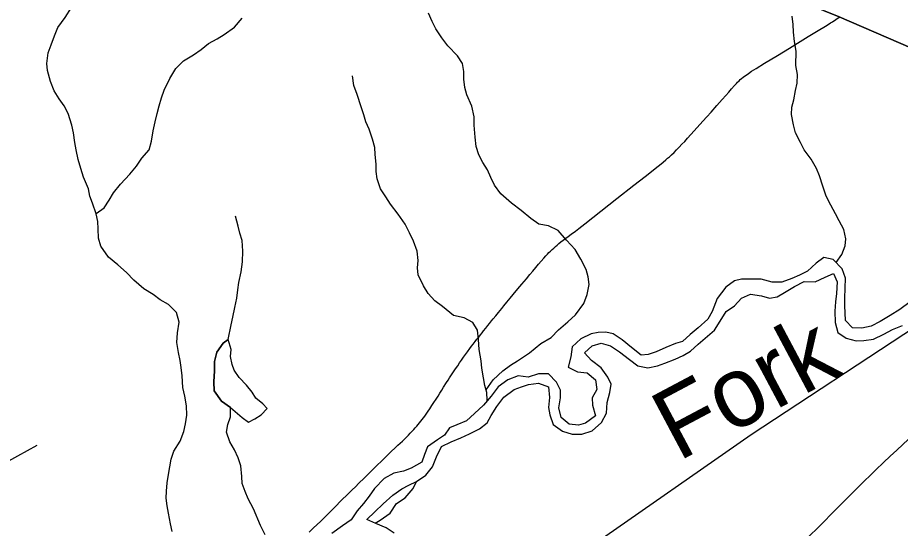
# Model space of a CAD drawing. Extents: x 0 to 34, y 0 to 22.
# Drawn here: x 18.953 to 20.142, y 20.038 to 20.726 of the extents above; entities that cross this region are included whole.
import ezdxf

# ---------------------------------------------------------------- set-up
doc = ezdxf.new("R2010")
doc.units = 0
for name, color, linetype in [('GM_X_Corporation', 7, 'Continuous'), ('GM_X_County_Road', 7, 'Continuous'), ('GM_X_Major_River', 7, 'Continuous'), ('GM_X_Major_River_Text', 7, 'Continuous'), ('GM_X_Minor_Lake', 7, 'Continuous'), ('GM_X_Minor_River', 7, 'Continuous'), ('GM_X_Rail_Line', 7, 'Continuous'), ('GM_X_Township_Road', 7, 'Continuous')]:
    doc.layers.add(name, color=color, linetype=linetype)

msp = doc.modelspace()

# ---------------------------------------------------------------- linework, layer by layer
at = {"layer": 'GM_X_Corporation'}
msp.add_lwpolyline([(22.4736, 19.0897), (21.6862, 19.7442), (21.462, 19.9289), (21.2024, 20.1483), (21.1503, 20.1924), (20.9887, 20.3291), (20.5209, 20.5272), (20.0591, 20.7271), (19.4417, 20.9771), (19.1325, 21.1059), (18.23, 21.1059), (18.203, 20.7746), (18.1731, 20.4696), (18.0879, 19.5959), (18.0387, 19.0962), (17.9672, 18.2605), (17.8718, 17.2256), (17.7834, 16.317)], dxfattribs=at)
msp.add_lwpolyline([(23.8219, 21.1059), (19.1325, 21.1059), (19.4417, 20.9771), (20.0591, 20.7271), (20.5209, 20.5272), (20.9887, 20.3291), (21.1503, 20.1924), (21.2024, 20.1483), (21.462, 19.9289), (21.6862, 19.7442), (22.4736, 19.0897), (22.5453, 19.0171), (22.8523, 19.0143), (22.8728, 18.8666), (23.8372, 18.7818), (23.8567, 18.7798), (23.8401, 19.9225), (23.83, 20.7057)], close=True, dxfattribs=at)
at = {"layer": 'GM_X_County_Road'}
for points in [[(19.3455, 20.0328), (19.3511, 20.0381), (19.3562, 20.0429), (19.3606, 20.047), (19.3652, 20.0517), (19.3693, 20.0558), (19.3742, 20.0608), (19.3817, 20.0683), (19.3874, 20.074), (19.399, 20.0853), (19.4034, 20.0897), (19.4078, 20.094), (19.4125, 20.0986), (19.4197, 20.1056), (19.4279, 20.1135), (19.4525, 20.1378), (19.465, 20.1498), (19.4711, 20.1556), (19.4739, 20.1583), (19.4769, 20.1612), (19.4794, 20.1637), (19.4817, 20.1661), (19.4842, 20.1687), (19.4864, 20.1711), (19.4884, 20.1733), (19.4903, 20.1754), (19.4923, 20.1778), (19.4941, 20.1799), (19.496, 20.1822), (19.4977, 20.1844), (19.4995, 20.1867), (19.5012, 20.1891), (19.5032, 20.1919), (19.5058, 20.1956), (19.5081, 20.199), (19.5109, 20.2034), (19.5135, 20.2074), (19.5165, 20.2119), (19.5191, 20.216), (19.5217, 20.2202), (19.524, 20.2239), (19.5266, 20.2282), (19.5305, 20.2344), (19.5325, 20.2376), (19.5346, 20.2408), (19.5371, 20.2448), (19.5398, 20.2488), (19.5427, 20.253), (19.5455, 20.257), (19.5481, 20.2609), (19.5507, 20.2647), (19.5535, 20.2686), (19.5561, 20.2723), (19.5588, 20.2759), (19.562, 20.2802), (19.5642, 20.2832), (19.5663, 20.286), (19.569, 20.2895), (19.5713, 20.2926), (19.5738, 20.2957), (19.5762, 20.2988), (19.5783, 20.3014), (19.5805, 20.3042), (19.5833, 20.3078), (19.586, 20.3112), (19.5883, 20.3141), (19.591, 20.3175), (19.5935, 20.3204), (19.5967, 20.3243), (19.6004, 20.3288), (19.6048, 20.3341), (19.6078, 20.3378), (19.6118, 20.3427), (19.6162, 20.3481), (19.6204, 20.3532), (19.6265, 20.3605), (19.6318, 20.3669), (19.638, 20.3743), (19.6428, 20.3799), (19.6466, 20.3845), (19.6508, 20.3893), (19.6545, 20.3938), (19.6581, 20.398), (19.6615, 20.402), (19.6641, 20.4049), (19.6663, 20.4072), (19.6683, 20.4094), (19.6704, 20.4114), (19.6728, 20.4137), (19.6748, 20.4156), (19.6771, 20.4177), (19.6794, 20.4196), (19.6819, 20.4218), (19.6845, 20.4238), (19.6877, 20.4263), (19.6913, 20.429), (19.6942, 20.4312), (19.6982, 20.4341), (19.7041, 20.4385), (19.7087, 20.4419), (19.7169, 20.4483), (19.7597, 20.4822), (19.7827, 20.5004), (19.7978, 20.5122), (19.8064, 20.5188), (19.8114, 20.5227), (19.8154, 20.526), (19.8193, 20.5291), (19.8222, 20.5315), (19.8258, 20.5344), (19.8282, 20.5365), (19.8307, 20.5387), (19.8336, 20.5413), (19.8369, 20.5445), (19.8401, 20.5478), (19.8438, 20.5517), (19.8475, 20.5554), (19.8512, 20.5593), (19.8551, 20.5636), (19.8639, 20.5734), (19.8757, 20.5865), (19.8812, 20.5926), (19.8867, 20.5987), (19.8946, 20.6076), (19.9017, 20.6156), (19.9065, 20.621), (19.9107, 20.6256), (19.9144, 20.6299), (19.9183, 20.6344), (19.9209, 20.6372), (19.9225, 20.639), (19.9244, 20.641), (19.926, 20.6426), (19.9279, 20.6442), (19.9298, 20.6457), (19.9319, 20.6473), (19.9338, 20.6487), (19.9371, 20.6509), (19.9413, 20.6537), (19.9476, 20.6576), (19.9588, 20.6646), (19.9762, 20.6752), (19.9924, 20.685), (20.0176, 20.7007), (20.0332, 20.7101), (20.0387, 20.7134), (20.043, 20.7161), (20.0475, 20.7189), (20.0501, 20.7206), (20.0594, 20.7266)], [(20.0166, 20.025), (20.033, 20.0414), (20.0542, 20.0627), (20.0655, 20.074), (20.0737, 20.0822), (20.0839, 20.0924), (20.0939, 20.1024), (20.1006, 20.1089), (20.1085, 20.1166), (20.1191, 20.1268), (20.1281, 20.1352), (20.1367, 20.1433), (20.1527, 20.1583)]]:
    msp.add_lwpolyline(points, dxfattribs=at)
at = {"layer": 'GM_X_Major_River'}
for points in [[(20.155, 20.3429), (20.1407, 20.3327), (20.128, 20.3247), (20.1145, 20.3167), (20.1022, 20.3102), (20.0896, 20.3075), (20.0771, 20.3082), (20.0679, 20.318), (20.0671, 20.3283), (20.067, 20.3377), (20.0669, 20.348), (20.0673, 20.3616), (20.0677, 20.3749), (20.0631, 20.3876), (20.051, 20.4), (20.0386, 20.403), (20.0281, 20.3954), (20.0164, 20.3843), (20.0057, 20.3789), (19.9953, 20.3746), (19.9819, 20.3697), (19.969, 20.3697), (19.954, 20.3735), (19.9423, 20.3738), (19.9279, 20.3738), (19.9183, 20.3714), (19.9067, 20.363), (19.8949, 20.3474), (19.888, 20.3302), (19.8824, 20.3197), (19.8695, 20.3079), (19.8587, 20.2991), (19.8482, 20.2899), (19.8386, 20.2868), (19.826, 20.2814), (19.8126, 20.2757), (19.8022, 20.2722), (19.7924, 20.2713), (19.7794, 20.2816), (19.7672, 20.2918), (19.7549, 20.3001), (19.7448, 20.3022), (19.7349, 20.3018), (19.7254, 20.3001), (19.7112, 20.2933), (19.6995, 20.2826), (19.698, 20.269), (19.6942, 20.2551), (19.7069, 20.2487), (19.7197, 20.2475), (19.7312, 20.2381), (19.7327, 20.2248), (19.7267, 20.2136), (19.7272, 20.2041), (19.7309, 20.1896), (19.7178, 20.1797), (19.7082, 20.1769), (19.6958, 20.1784), (19.6847, 20.1874), (19.6816, 20.2004), (19.6839, 20.2136), (19.6838, 20.2243), (19.6788, 20.235), (19.6678, 20.2459), (19.6545, 20.2459), (19.6404, 20.2414), (19.6268, 20.2433), (19.613, 20.238), (19.6002, 20.2285), (19.5908, 20.2162), (19.5802, 20.204), (19.5681, 20.1925), (19.5572, 20.1826), (19.5442, 20.1773), (19.5346, 20.1734), (19.5279, 20.1637), (19.5183, 20.1571), (19.5051, 20.1476), (19.501, 20.1375), (19.4973, 20.1273), (19.4831, 20.119), (19.4724, 20.1151), (19.4594, 20.1121), (19.4467, 20.1052), (19.4334, 20.0916), (19.4263, 20.0815), (19.4185, 20.0715), (19.4102, 20.0615), (19.4019, 20.0495), (19.3903, 20.0415), (19.376, 20.0309)], [(19.5751, 20.1722), (19.5852, 20.1803), (19.5908, 20.19), (19.5983, 20.202), (19.6078, 20.2146), (19.6217, 20.2252), (19.6313, 20.2287), (19.6409, 20.2319), (19.6545, 20.2334), (19.6677, 20.2285), (19.6691, 20.2144), (19.6676, 20.2008), (19.6696, 20.1909), (19.6742, 20.1779), (19.6868, 20.1688), (19.6996, 20.165), (19.7128, 20.165), (19.7266, 20.1692), (19.7394, 20.1806), (19.7458, 20.1933), (19.747, 20.2073), (19.7504, 20.2209), (19.7522, 20.2322), (19.7476, 20.2418), (19.7388, 20.2542), (19.7255, 20.2641), (19.7163, 20.2742), (19.7264, 20.2838), (19.7387, 20.2876), (19.7514, 20.2839), (19.7633, 20.2759), (19.7767, 20.2653), (19.7882, 20.2567), (19.8017, 20.254), (19.8147, 20.2571), (19.8246, 20.2606), (19.8384, 20.2659), (19.8492, 20.2709), (19.8588, 20.2767), (19.8693, 20.2859), (19.8817, 20.2969), (19.8914, 20.305), (19.899, 20.317), (19.9069, 20.33), (19.9181, 20.3377), (19.9279, 20.348), (19.9398, 20.3534), (19.9545, 20.3511), (19.9654, 20.3481), (19.9757, 20.3497), (19.9857, 20.3559), (19.9992, 20.3639), (20.0122, 20.3704), (20.027, 20.37), (20.0405, 20.3764), (20.0516, 20.3814), (20.0566, 20.3699), (20.0554, 20.3544), (20.0543, 20.343), (20.0532, 20.3305), (20.0539, 20.3153), (20.0576, 20.302), (20.0688, 20.2941), (20.0823, 20.2906), (20.0922, 20.2911), (20.1055, 20.293), (20.1193, 20.2995), (20.1312, 20.306), (20.1447, 20.3113)], [(19.4601, 20.0316), (19.449, 20.0388), (19.4351, 20.0445), (19.4231, 20.0497), (19.4341, 20.0604), (19.4453, 20.0711), (19.4582, 20.0825), (19.4702, 20.0913), (19.4798, 20.096), (19.4901, 20.101), (19.5025, 20.1097), (19.5115, 20.1209), (19.5172, 20.1344), (19.5237, 20.1482), (19.5367, 20.1543), (19.5498, 20.1597), (19.5613, 20.1654), (19.5751, 20.1722)]]:
    msp.add_lwpolyline(points, dxfattribs=at)
at = {"layer": 'GM_X_Minor_Lake'}
for points in [[(19.2365, 20.2924), (19.2299, 20.2873), (19.2213, 20.2753), (19.218, 20.2629), (19.2182, 20.25), (19.2171, 20.2352), (19.2176, 20.223), (19.2276, 20.2095), (19.2395, 20.2006)], [(19.2395, 20.2006), (19.2555, 20.1874), (19.2637, 20.1811), (19.2725, 20.1855), (19.281, 20.191), (19.2891, 20.1992), (19.2832, 20.2058), (19.2739, 20.2132), (19.2687, 20.2216), (19.2613, 20.2309), (19.2513, 20.241), (19.2447, 20.2509), (19.2418, 20.2586), (19.2398, 20.2696), (19.2407, 20.2787), (19.2365, 20.2924)]]:
    msp.add_lwpolyline(points, dxfattribs=at)
at = {"layer": 'GM_X_Minor_River'}
for points in [[(19.1611, 20.0337), (19.159, 20.044), (19.1563, 20.0584), (19.1542, 20.0683), (19.1529, 20.0786), (19.1535, 20.0881), (19.1545, 20.0991), (19.1562, 20.1104), (19.1579, 20.1206), (19.1597, 20.1312), (19.1633, 20.1421), (19.1719, 20.1556), (19.1767, 20.1684), (19.1788, 20.1786), (19.181, 20.1904), (19.1805, 20.2029), (19.1781, 20.2158), (19.1753, 20.2277), (19.1745, 20.2432), (19.1732, 20.2546), (19.1719, 20.2641), (19.1698, 20.2748), (19.1674, 20.2885), (19.1684, 20.3014), (19.1703, 20.3158), (19.1671, 20.3287), (19.156, 20.3396), (19.1451, 20.3459), (19.1354, 20.3529), (19.1231, 20.3607), (19.1093, 20.3724), (19.0996, 20.3828), (19.0881, 20.3929), (19.0754, 20.4034), (19.0648, 20.418), (19.0619, 20.4287), (19.0615, 20.4416), (19.0609, 20.4515), (19.0588, 20.4618), (19.0538, 20.4759), (19.0502, 20.4855), (19.0482, 20.4954), (19.0417, 20.5111), (19.0381, 20.5229), (19.0346, 20.5351), (19.0318, 20.5481), (19.0301, 20.558), (19.0281, 20.5706), (19.026, 20.5812), (19.0211, 20.5969), (19.0156, 20.6072), (19.009, 20.6168), (19.002, 20.6272), (18.9973, 20.6402), (18.9931, 20.6547), (18.9925, 20.6642), (18.9939, 20.6786), (18.9983, 20.6892), (19.0027, 20.7016), (19.0071, 20.7129), (19.0169, 20.726), (19.0255, 20.7395)], [(19.5838, 20.2245), (19.5933, 20.238), (19.6065, 20.2503), (19.6165, 20.258), (19.6261, 20.2635), (19.6422, 20.2746), (19.6576, 20.2868), (19.6714, 20.2949), (19.6815, 20.3053), (19.6938, 20.3161), (19.7042, 20.3257), (19.7155, 20.3407), (19.72, 20.3531), (19.7225, 20.3664), (19.7212, 20.377), (19.7184, 20.3866), (19.7115, 20.4007), (19.7038, 20.4138), (19.6919, 20.4262), (19.6808, 20.4393), (19.6677, 20.4456), (19.6548, 20.4478), (19.644, 20.4556), (19.631, 20.4664), (19.6179, 20.4762), (19.6038, 20.4886), (19.5953, 20.5002), (19.5902, 20.5105), (19.5855, 20.5209), (19.5792, 20.5308), (19.5742, 20.5412), (19.5706, 20.5523), (19.569, 20.5648), (19.5678, 20.5812), (19.5676, 20.5925), (19.5645, 20.6066), (19.558, 20.622), (19.5552, 20.6319), (19.5539, 20.6433), (19.5537, 20.6535), (19.552, 20.6642), (19.5451, 20.6746), (19.5324, 20.6881), (19.5243, 20.6989), (19.5162, 20.7108), (19.5111, 20.7208), (19.5064, 20.7319)], [(19.0587, 20.4622), (19.0696, 20.4699), (19.0763, 20.48), (19.0821, 20.4902), (19.0915, 20.5018), (19.1039, 20.5152), (19.1132, 20.526), (19.1202, 20.5365), (19.1303, 20.5477), (19.1332, 20.5594), (19.1357, 20.5737), (19.1383, 20.5855), (19.1408, 20.5968), (19.1436, 20.6074), (19.1469, 20.6179), (19.1501, 20.6285), (19.158, 20.6439), (19.1662, 20.6574), (19.1763, 20.6678), (19.1897, 20.6759), (19.2001, 20.6833), (19.2101, 20.691), (19.2216, 20.6973), (19.2312, 20.7035), (19.245, 20.7131), (19.2555, 20.7254)], [(20.055, 20.3959), (20.0628, 20.4067), (20.0672, 20.4184), (20.0681, 20.4282), (20.0657, 20.4408), (20.0592, 20.4523), (20.0544, 20.4619), (20.0478, 20.4734), (20.0416, 20.4853), (20.037, 20.499), (20.0327, 20.5128), (20.0288, 20.5227), (20.0214, 20.5354), (20.0122, 20.5481), (20.0071, 20.5577), (20.0006, 20.5707), (19.9978, 20.5818), (19.995, 20.5955), (19.9956, 20.6054), (19.9981, 20.6152), (20.0002, 20.6277), (20.0027, 20.6379), (20.0029, 20.6496), (20.0009, 20.6614), (20.0013, 20.6808), (19.9989, 20.6937), (19.9977, 20.7063), (19.9971, 20.7169), (19.9958, 20.7279)], [(19.5853, 20.2099), (19.5852, 20.2108), (19.5847, 20.2211), (19.5822, 20.2306), (19.5805, 20.2409), (19.5781, 20.2539), (19.5772, 20.2637), (19.5745, 20.279), (19.5736, 20.2923), (19.5724, 20.3048), (19.5658, 20.3152), (19.5541, 20.3215), (19.5398, 20.3248), (19.5249, 20.3369), (19.5148, 20.3443), (19.5059, 20.3543), (19.4993, 20.3647), (19.4924, 20.3796), (19.4915, 20.3891), (19.4921, 20.3986), (19.4908, 20.4112), (19.4862, 20.4249), (19.4807, 20.436), (19.4749, 20.4479), (19.4653, 20.4614), (19.455, 20.4749), (19.4487, 20.4848), (19.4414, 20.4952), (19.4371, 20.509), (19.4358, 20.5189), (19.4356, 20.5287), (19.4344, 20.5417), (19.4338, 20.5512), (19.431, 20.5622), (19.4264, 20.5756), (19.422, 20.5855), (19.4192, 20.5951), (19.4156, 20.6058), (19.4103, 20.6226), (19.4056, 20.6348), (19.404, 20.6474)], [(19.2864, 20.0293), (19.2798, 20.0419), (19.2704, 20.0641), (19.2635, 20.0776), (19.2592, 20.0875), (19.2552, 20.0982), (19.2547, 20.1077), (19.2534, 20.1221), (19.2499, 20.1328), (19.2448, 20.1436), (19.2386, 20.1547), (19.2343, 20.1677), (19.236, 20.1779), (19.2396, 20.1881), (19.2395, 20.2006), (19.2276, 20.2095), (19.2176, 20.223), (19.2171, 20.2352), (19.2182, 20.25), (19.218, 20.2629), (19.2213, 20.2753), (19.2299, 20.2873), (19.2365, 20.2924), (19.2406, 20.3121), (19.2428, 20.3223), (19.2453, 20.3356), (19.2482, 20.348), (19.2496, 20.3594), (19.2509, 20.3692), (19.2539, 20.3836), (19.2556, 20.3968), (19.2563, 20.4116), (19.2551, 20.4257), (19.2523, 20.4356), (19.2498, 20.4451), (19.2463, 20.4585)], [(19.4344, 20.0448), (19.441, 20.049), (19.4548, 20.0586), (19.463, 20.0713), (19.4749, 20.0791), (19.4854, 20.0918), (19.4902, 20.101)]]:
    msp.add_lwpolyline(points, dxfattribs=at)
at = {"layer": 'GM_X_Rail_Line'}
msp.add_lwpolyline([(18.0341, 18.9719), (18.0754, 19.0046), (18.1141, 19.0294), (18.2185, 19.0907), (18.3738, 19.1761), (18.8453, 19.4429), (18.972, 19.514), (19.0677, 19.5704), (19.532, 19.8832), (19.7255, 20.0142), (19.9408, 20.1642), (20.1621, 20.3101)], dxfattribs=at)
at = {"layer": 'GM_X_Township_Road'}
msp.add_lwpolyline([(18.9332, 20.1244), (18.9533, 20.1356), (18.9793, 20.1501)], dxfattribs=at)

# ---------------------------------------------------------------- texts
at = {"layer": 'GM_X_Major_River_Text'}
msp.add_text('Fork', height=0.0947, rotation=28.0071, dxfattribs=at).set_placement((19.8424, 20.1274))

doc.saveas('drawing.dxf')
